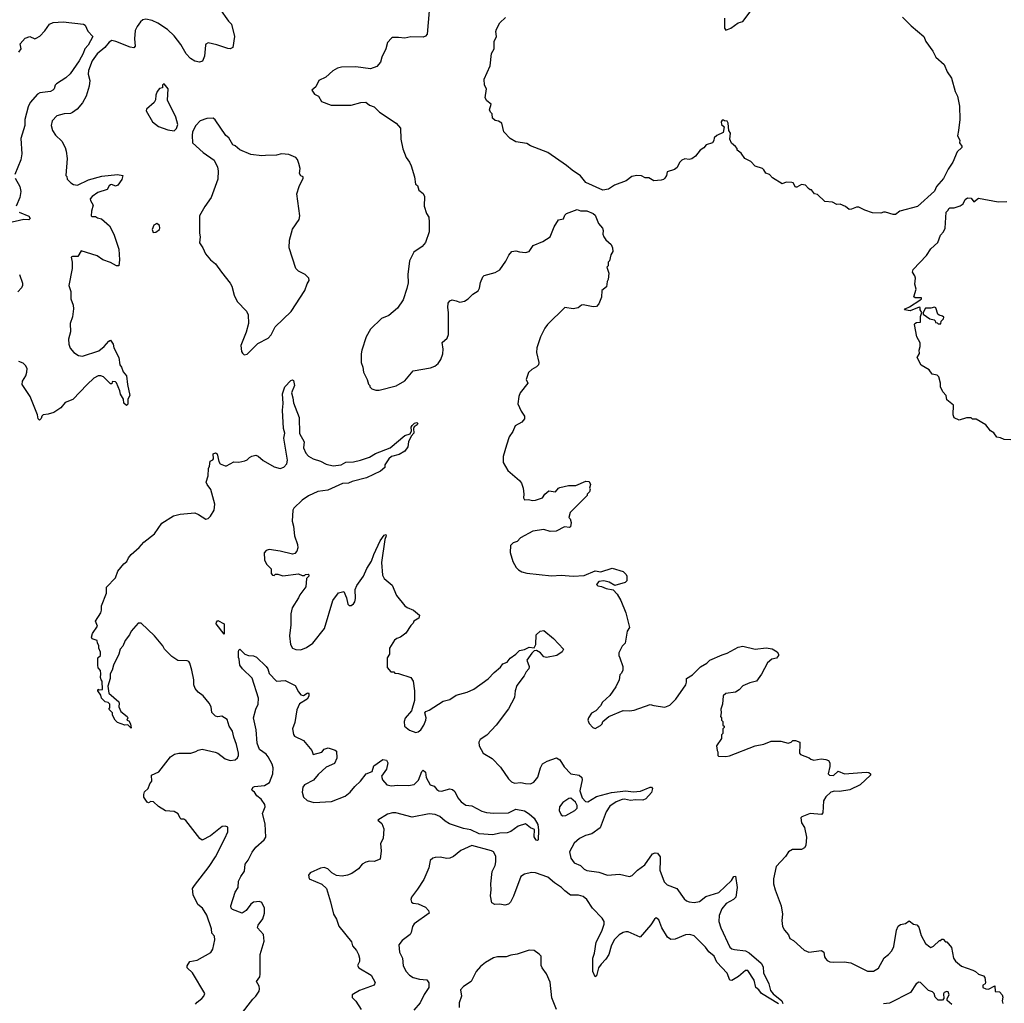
# Model space of a CAD drawing. Extents: x 2220520 to 2384350, y 721165 to 893491.
# Tile 267 of 315: x 2318411 to 2326475, y 828785 to 836842. Entities that reach past the tile are written whole.
import ezdxf

# ---------------------------------------------------------------- set-up
doc = ezdxf.new("R2010")
doc.units = 0

msp = doc.modelspace()

# ---------------------------------------------------------------- linework, layer by layer
at = {"layer": '0CON20XD'}
for points in [[(2320047.5, 836935), (2320121.2, 836831.2), (2320146.7, 836805), (2320170, 836705), (2320157.5, 836615), (2320135.9, 836604.1), (2320115, 836605.8), (2320025, 836637.5), (2319955, 836652.5), (2319936.7, 836643.3), (2319933.3, 836635), (2319926, 836545), (2319908.3, 836501.7), (2319885, 836493.3), (2319845, 836503.8), (2319810, 836525), (2319775, 836563.8), (2319730, 836640), (2319675, 836710), (2319622.9, 836762.9), (2319543.8, 836815), (2319495, 836835.6), (2319445, 836846.7), (2319418.7, 836841.3), (2319400, 836825), (2319372.6, 836787.4), (2319356.9, 836753.1), (2319351.4, 836685), (2319356, 836625), (2319347, 836613), (2319315, 836617.1), (2319199.2, 836665), (2319165, 836672.7), (2319145, 836659.4), (2319108, 836615), (2319045, 836564), (2319005.5, 836505), (2318975.4, 836425), (2318971.2, 836395), (2318986.7, 836345), (2318980.9, 836299.1), (2318955.6, 836215), (2318925, 836161.2), (2318881.7, 836108.3), (2318845, 836082.5), (2318826.1, 836073.9), (2318775, 836071.2), (2318716.1, 836053.9), (2318677.5, 836015), (2318670, 835975), (2318678.8, 835935), (2318705, 835896.7), (2318757.3, 835847.3), (2318783.8, 835795), (2318791.2, 835765), (2318801.2, 835705), (2318790, 835565), (2318797, 835557), (2318800, 835535), (2318830, 835505), (2318853, 835493), (2318885, 835487.5), (2318975, 835530), (2319085, 835560.8), (2319213.3, 835573.3), (2319257, 835567), (2319247, 835533), (2319215, 835487.5), (2319195, 835480), (2319165, 835492.5), (2319155, 835490), (2319145, 835482.5), (2319128.8, 835451.2), (2319052.1, 835427.9), (2319004.8, 835395.2), (2318988.9, 835375), (2318990.1, 835360.1), (2319013, 835323), (2318998.7, 835275), (2318996.8, 835236.8), (2319005, 835231.1), (2319030.9, 835230.9), (2319048.1, 835218.1), (2319080.9, 835210.9), (2319147.1, 835155), (2319182.1, 835085), (2319222.3, 834962.3), (2319228.5, 834875), (2319223.6, 834826.4), (2319205, 834826.2), (2319155, 834854.2), (2319091.2, 834875), (2319045, 834907.1), (2318915, 834950), (2318887, 834903), (2318845, 834902.5), (2318833, 834897), (2318841.2, 834855), (2318840.8, 834805), (2318814.2, 834665), (2318830, 834615), (2318828.8, 834555), (2318850, 834505), (2318852, 834475), (2318842.7, 834407.3), (2318824.2, 834355), (2318826.2, 834285), (2318810, 834225), (2318814.3, 834185), (2318825, 834151.2), (2318855, 834117.5), (2318892.8, 834092.8), (2318925, 834085.7), (2319060.6, 834129.4), (2319104.2, 834165.8), (2319140.5, 834209.5), (2319155, 834217.5), (2319176.2, 834185), (2319183.3, 834155), (2319223.3, 834075), (2319231.2, 834015), (2319246.2, 833995), (2319259.3, 833959.3), (2319286.2, 833925), (2319293.9, 833853.9), (2319313.8, 833765), (2319297.5, 833735), (2319297, 833693), (2319285, 833682.5), (2319265, 833702.5), (2319261.2, 833735), (2319237.5, 833775), (2319232.3, 833802.3), (2319205, 833866.7), (2319195, 833876), (2319175, 833880), (2319167.5, 833875), (2319165, 833860), (2319155, 833860), (2319097.5, 833917.5), (2319075, 833926.2), (2319054.2, 833925.8), (2319018.8, 833905), (2318962.5, 833855), (2318847.4, 833732.6), (2318782.7, 833707.3), (2318746.8, 833663.2), (2318690, 833625), (2318645, 833610), (2318603.9, 833606.1), (2318592.5, 833595), (2318587.5, 833575), (2318573.3, 833563.3), (2318563.6, 833573.6), (2318556.7, 833605), (2318497.5, 833755), (2318432.5, 833855), (2318435, 833882.5), (2318462, 833925), (2318470, 833955), (2318471.2, 833985), (2318458.8, 834008.8), (2318438.8, 834028.8), (2318405, 834043.8)], [(2321764.1, 836915.9), (2321748.8, 836725), (2321735, 836706.7), (2321715, 836700), (2321615, 836703.3), (2321565, 836690), (2321515, 836697.5), (2321465, 836697.5), (2321455, 836692.5), (2321424.1, 836655.9), (2321410, 836605), (2321376.2, 836535), (2321365.7, 836494.3), (2321335, 836458.8), (2321285, 836438.8), (2321165, 836457.1), (2321047.3, 836452.7), (2321014.5, 836445.5), (2320975.7, 836424.3), (2320918.3, 836371.7), (2320860, 836345), (2320836.2, 836293.8), (2320803.6, 836266.4), (2320825, 836232.5), (2320857.5, 836215), (2320882.7, 836172.7), (2320962.3, 836142.3), (2321125, 836143.3), (2321205, 836163.3), (2321247, 836167), (2321275, 836142.5), (2321315, 836127.5), (2321357.5, 836085), (2321493.8, 835995), (2321530, 835955), (2321534, 835865), (2321548.8, 835785), (2321576, 835715), (2321604, 835675), (2321616.2, 835645), (2321646.1, 835556.1), (2321652.5, 835495), (2321670, 835485), (2321680, 835445), (2321715, 835420), (2321727.5, 835395), (2321723.8, 835315), (2321744, 835255), (2321760.8, 835225), (2321766, 835185), (2321763.8, 835105), (2321733.6, 835016.4), (2321707.5, 834985), (2321640.5, 834939.5), (2321603.6, 834866.4), (2321588.8, 834755), (2321593, 834687), (2321580.7, 834640.7), (2321551.7, 834548.3), (2321505, 834480), (2321435, 834420), (2321374.2, 834395.8), (2321285, 834307.5), (2321250, 834245), (2321213.3, 834135), (2321206.7, 834105), (2321207.5, 834035), (2321222.5, 833995), (2321227.5, 833955), (2321257.5, 833895), (2321268.3, 833858.3), (2321280, 833845), (2321280, 833835), (2321295, 833820), (2321328.3, 833808.3), (2321355, 833807.5), (2321495.9, 833844.1), (2321566.2, 833885), (2321633.5, 833966.5), (2321775, 833990.8), (2321810, 834005), (2321838.8, 834025), (2321861.2, 834058.8), (2321877.5, 834105), (2321880.8, 834145), (2321870.8, 834199.2), (2321913.3, 834235), (2321923.8, 834265), (2321923.3, 834445), (2321916.7, 834485), (2321920.7, 834519.3), (2321935, 834540), (2321953, 834547), (2321985, 834540), (2322015, 834527.5), (2322055, 834536.7), (2322083.9, 834556.1), (2322122.5, 834595), (2322165, 834622.5), (2322176.4, 834643.6), (2322185, 834690), (2322203.3, 834735), (2322215, 834746.2), (2322305, 834771.2), (2322345, 834793.8), (2322393.8, 834865), (2322416.7, 834915), (2322442.5, 834945), (2322475, 834950), (2322505, 834940), (2322555, 834936.7), (2322585, 834943.3), (2322616.4, 834993.6), (2322695, 835026.2), (2322755.9, 835064.1), (2322790, 835145), (2322825, 835202.5), (2322865, 835210), (2322875, 835240), (2322890, 835255), (2322977, 835287), (2323005, 835277.5), (2323057.3, 835277.3), (2323107.5, 835255), (2323125, 835240), (2323152.2, 835172.2), (2323183.3, 835135), (2323188.8, 835115), (2323186.2, 835085), (2323194.1, 835064.1), (2323210.5, 835040.5), (2323255, 835000), (2323267.5, 834975), (2323270, 834945), (2323253, 834917), (2323241.7, 834868.3), (2323230, 834855), (2323230, 834825), (2323220, 834815), (2323236.7, 834765), (2323230, 834715), (2323221.7, 834698.3)], [(2325642.4, 836862.4), (2325711.3, 836791.3), (2325816.7, 836705), (2325833, 836663), (2325891.2, 836585), (2325913.8, 836535), (2325984.1, 836474.1), (2326008.8, 836415), (2326043.9, 836363.9), (2326074.2, 836255), (2326091.4, 836215), (2326109.2, 836135), (2326110, 836025), (2326100.8, 835935), (2326092.3, 835892.3), (2326110, 835855), (2326107.5, 835835), (2326127, 835807), (2326127.5, 835795), (2326089.3, 835760.7), (2326054.2, 835675.8), (2326015, 835617.5), (2325977.5, 835542.5), (2325918.8, 835475), (2325905, 835437.5), (2325765, 835313.3), (2325620, 835275), (2325583, 835247), (2325565, 835246.7), (2325503.6, 835266.4), (2325485, 835266.7), (2325463, 835257), (2325395, 835261.2), (2325332.3, 835282.3), (2325285, 835306.7), (2325265, 835306.7), (2325225, 835290), (2325205, 835288.8), (2325175, 835313.3), (2325131.7, 835331.7), (2325105, 835327.5), (2325067, 835347), (2325005, 835352.5), (2324945, 835410), (2324920, 835415), (2324895, 835450), (2324885, 835450), (2324870.7, 835460.7), (2324848.3, 835488.3), (2324815, 835493.3), (2324775, 835470), (2324765, 835470), (2324747.5, 835505), (2324735, 835510), (2324689.3, 835510.7), (2324655, 835497.5), (2324577.7, 835547.7), (2324553.6, 835573.6), (2324522.5, 835585), (2324505, 835612.5), (2324493.9, 835623.9), (2324435, 835643.8), (2324400.3, 835680.3), (2324351.2, 835705), (2324319.5, 835749.5), (2324287.5, 835775), (2324286.2, 835786.2), (2324273, 835803), (2324240.7, 835830.7), (2324226.7, 835865), (2324233, 835913), (2324220, 835935), (2324212.5, 835995), (2324205, 836010), (2324183, 836013), (2324175, 836020), (2324165, 836020), (2324157.5, 836005), (2324160, 835985), (2324180, 835965), (2324171.7, 835918.3), (2324120, 835895), (2324100, 835875), (2324097, 835853), (2324086.4, 835833.6), (2324033.8, 835816.2), (2324015, 835792.5), (2323985, 835772.5), (2323947.5, 835725), (2323915, 835703.3), (2323895, 835697.5), (2323858.3, 835701.7), (2323835, 835692.5), (2323816.4, 835673.6), (2323797, 835633), (2323775, 835616.7), (2323715, 835596.7), (2323708.8, 835565), (2323695.8, 835544.2), (2323685, 835533.3), (2323665, 835526.7), (2323603.6, 835523.6), (2323565, 835547.5), (2323535, 835547.5), (2323505, 835563.3), (2323467, 835567), (2323425, 835558.8), (2323378.3, 835521.7), (2323282.9, 835487.1), (2323235, 835453.8), (2323187, 835447), (2323049.3, 835509.3), (2323005, 835563.3), (2322935, 835608.8), (2322888.6, 835648.6), (2322737.5, 835755), (2322595, 835810), (2322565, 835828.8), (2322475, 835842), (2322428.3, 835868.3), (2322376.7, 835925), (2322360, 835995), (2322331.7, 836011.7), (2322305, 836017.5), (2322282.5, 836035), (2322281.7, 836071.7), (2322267.5, 836085), (2322260, 836105), (2322271.7, 836151.7), (2322237, 836177), (2322223.6, 836203.6), (2322233.3, 836275), (2322216.7, 836305), (2322216.2, 836355), (2322264.3, 836465.7), (2322274.3, 836565), (2322297.5, 836605), (2322296.2, 836665), (2322316, 836705), (2322311.2, 836745), (2322316.2, 836765), (2322345, 836816.7), (2322390.8, 836859.2)], [(2324182.5, 836855), (2324183.9, 836773.9), (2324195, 836757.5), (2324235, 836774), (2324295, 836816.7), (2324335, 836826.7), (2324394.5, 836905.5)], [(2318405, 836577.5), (2318423.3, 836605), (2318416.2, 836645), (2318455, 836692.5), (2318493.9, 836706.1), (2318535, 836686.7), (2318545, 836690), (2318575, 836708.8), (2318618.3, 836751.7), (2318654.3, 836805), (2318685, 836819.6), (2318766, 836826), (2318935, 836805.4), (2318946.4, 836796.4), (2318969.7, 836749.7), (2319010, 836705), (2318972.8, 836635), (2318943.7, 836605), (2318931.6, 836565), (2318899.5, 836505), (2318825, 836399.4), (2318788, 836365), (2318711.7, 836318.3), (2318701.2, 836305), (2318693.8, 836275), (2318683.8, 836265), (2318662.5, 836255), (2318575.5, 836244.5), (2318557.2, 836232.8), (2318497.1, 836165), (2318481.8, 836128.2), (2318454.6, 836025.4), (2318452.9, 835975), (2318421.3, 835868.7), (2318428, 835745), (2318420.5, 835695), (2318370.4, 835575)], [(2319675, 835932.5), (2319695, 835950), (2319707.5, 835985), (2319690, 836045), (2319623, 836183), (2319627, 836277), (2319595, 836316.7), (2319580, 836305), (2319580, 836285), (2319555, 836280), (2319536.2, 836255), (2319526, 836225), (2319522.5, 836185), (2319512, 836165), (2319450.3, 836109.7), (2319446, 836095), (2319500, 836005), (2319547.7, 835967.7), (2319625, 835939.2), (2319675, 835932.5)], [(2320248.3, 834098.3), (2320275, 834102.5), (2320360.7, 834189.3), (2320447, 834233), (2320469.7, 834260.3), (2320502.7, 834327.3), (2320635, 834452.5), (2320746.7, 834625), (2320765, 834680), (2320782.5, 834705), (2320780, 834725), (2320750, 834755), (2320695, 834782.5), (2320672.5, 834805), (2320617.5, 834975), (2320622.3, 835037.7), (2320644.2, 835125.8), (2320698.8, 835205), (2320706.2, 835235), (2320681.2, 835415), (2320698.8, 835475), (2320733.3, 835545), (2320732.5, 835555), (2320713.6, 835563.6), (2320703.8, 835583.8), (2320707, 835623), (2320697.5, 835665), (2320686.1, 835696.1), (2320673, 835713), (2320615, 835737.5), (2320555, 835742.5), (2320515, 835733.3), (2320425, 835730), (2320395, 835726.7), (2320305, 835737.5), (2320215, 835777.5), (2320175, 835810), (2320156.4, 835816.4), (2320123.6, 835873.6), (2320100, 835895), (2320013, 836023), (2319997, 836037), (2319945, 836032.5), (2319890, 836015), (2319852.5, 835975), (2319827.5, 835925), (2319822.5, 835895), (2319827.5, 835835), (2319912.5, 835755), (2320005, 835692.5), (2320030, 835635), (2320036.2, 835605), (2320033.3, 835535), (2319980, 835385), (2319926.4, 835313.6), (2319883, 835237), (2319883.3, 835095), (2319888.8, 835065), (2319883.8, 835015), (2319910, 834975), (2319932, 834925), (2319975, 834876.2), (2320015, 834843.3), (2320063.2, 834773.2), (2320136.2, 834685), (2320149.7, 834659.7), (2320168, 834585), (2320193.3, 834535), (2320267.5, 834455), (2320282.5, 834425), (2320286.4, 834353.6), (2320267, 834283), (2320223.3, 834175), (2320227.5, 834125), (2320235, 834110), (2320248.3, 834098.3)], [(2318375.4, 835545), (2318411.5, 835475), (2318421.5, 835435), (2318413.6, 835385), (2318382.2, 835315)], [(2326529.3, 833400.7), (2326473.6, 833403.6), (2326445, 833417.5), (2326415, 833422.5), (2326389.3, 833459.3), (2326362.5, 833475), (2326325, 833522.5), (2326245, 833570), (2326215, 833570), (2326205, 833580), (2326165, 833580), (2326105, 833563.3), (2326065, 833582.5), (2326057.5, 833605), (2326060, 833685), (2326005, 833730), (2326000, 833765), (2325972.5, 833795), (2325952.5, 833835), (2325952.5, 833865), (2325938.3, 833918.3), (2325925, 833930), (2325885, 833940), (2325860, 833975), (2325795, 834013.3), (2325762.5, 834075), (2325781.7, 834108.3), (2325777.5, 834135), (2325787.5, 834165), (2325787.5, 834195), (2325760, 834245), (2325741.2, 834345), (2325743.3, 834355), (2325755, 834362.5), (2325790, 834365), (2325788.3, 834411.7), (2325800, 834445), (2325787.5, 834465), (2325787.5, 834485), (2325777.1, 834487.1), (2325705, 834457.3), (2325656.7, 834465), (2325663.8, 834475), (2325698.7, 834491.3), (2325783.3, 834545), (2325796, 834555), (2325797.5, 834565), (2325745, 834563.3), (2325733.3, 834573.3), (2325753.3, 834635), (2325743.9, 834676.1), (2325748.8, 834725), (2325743.3, 834745), (2325724.2, 834774.2), (2325728.8, 834795), (2325837.9, 834912.1), (2325875, 834966.2), (2325932.1, 835017.9), (2325951.7, 835078.3), (2325976.2, 835105), (2325991.2, 835135), (2326000, 835265), (2326017, 835283), (2326020, 835295), (2326028.3, 835301.7), (2326065, 835302.5), (2326115, 835317.5), (2326137.5, 835335), (2326155, 835370), (2326175, 835382.5), (2326205, 835380), (2326225, 835350), (2326265, 835380), (2326425, 835351.2), (2326495, 835352)], [(2318407.5, 835265), (2318485, 835231.9), (2318495.6, 835215), (2318485, 835201.9), (2318445, 835204.5), (2318315, 835177.1)], [(2319505, 835100), (2319525, 835102.5), (2319555.7, 835124.3), (2319560, 835135), (2319557, 835157), (2319535, 835172.9), (2319509.7, 835160.3), (2319497.5, 835125), (2319505, 835100)], [(2318410.9, 834755), (2318434.4, 834685), (2318434.4, 834665), (2318425.3, 834644.7), (2318395, 834614)], [(2323221.7, 834698.3), (2323217.5, 834655), (2323180, 834625), (2323175, 834570), (2323153.3, 834515), (2323135.8, 834494.2), (2323108.6, 834491.4), (2323025, 834507.1), (2323013.3, 834505), (2322985, 834483.3), (2322945, 834474), (2322875, 834486.2), (2322734, 834345), (2322713.4, 834316.6), (2322675.7, 834245), (2322645.7, 834155), (2322644.2, 834115), (2322662, 834035), (2322660, 834015), (2322645, 833998.8), (2322605, 833978), (2322577.9, 833952.1), (2322558, 833895), (2322573.3, 833865), (2322510, 833785), (2322498.9, 833755), (2322491.4, 833695), (2322517.5, 833635), (2322546.7, 833595), (2322546.4, 833573.6), (2322522.5, 833545), (2322470, 833515), (2322451.2, 833468.8), (2322420, 833425), (2322397.5, 833357.5), (2322370, 833265), (2322371.2, 833215), (2322408.8, 833148.8), (2322505, 833067.1), (2322522.2, 833045), (2322535.6, 833005), (2322541.2, 832955), (2322537.5, 832925), (2322545, 832910), (2322575, 832913.3), (2322615, 832904), (2322635, 832906.2), (2322693, 832927), (2322712.5, 832955), (2322745, 832982.5), (2322800, 832975), (2322823.8, 833005), (2322835, 833010), (2322905, 833026.2), (2322965, 833027.5), (2323047, 833063), (2323075, 833060), (2323087.5, 833035), (2323077.5, 833005), (2323082.5, 832995), (2323077.5, 832975), (2323060, 832955), (2323060, 832945), (2322920, 832805), (2322910, 832765), (2322920, 832755), (2322927.5, 832725), (2322923, 832687), (2322915, 832682.5), (2322873, 832687), (2322805, 832652.5), (2322755, 832650), (2322705, 832666.7), (2322615, 832653.3), (2322511.7, 832598.3), (2322485, 832567.5), (2322453, 832557), (2322430, 832535), (2322427, 832477), (2322450, 832405), (2322476.2, 832355), (2322496.7, 832335), (2322525, 832320), (2322565, 832310), (2322766.4, 832286.4), (2322845, 832291.2), (2322945, 832283.3), (2323035, 832290.8), (2323125, 832328), (2323170.7, 832319.3), (2323265, 832350), (2323355, 832322.5), (2323378.3, 832298.3), (2323383.6, 832283.6), (2323382.5, 832245), (2323368.8, 832231.2), (2323285, 832207.5), (2323240, 832235), (2323195, 832246.2), (2323155, 832240), (2323136.7, 832215), (2323145, 832203.8), (2323175, 832200), (2323215, 832182), (2323272.5, 832172.5), (2323305, 832136.7), (2323334.5, 832084.5), (2323374.4, 831985), (2323406.2, 831863.8), (2323387.5, 831832.5), (2323370, 831735), (2323345, 831710), (2323317.5, 831655), (2323317.5, 831635), (2323326.7, 831615), (2323350, 831545), (2323350, 831515), (2323340.7, 831489.3), (2323327.5, 831475), (2323320, 831435), (2323293.6, 831376.4), (2323243.8, 831306.2), (2323185, 831253.3), (2323167.3, 831222.7), (2323129.3, 831180.7), (2323095, 831162.5), (2323070, 831125), (2323063.8, 831105), (2323075, 831076.7), (2323105, 831043.3), (2323125, 831037.5), (2323169.3, 831060.7), (2323182.5, 831075), (2323187.5, 831095), (2323236.4, 831133.6), (2323355, 831183.3), (2323405, 831180), (2323445, 831186.2), (2323575, 831233.8), (2323603.9, 831223.9), (2323695, 831212.5), (2323735, 831227.5), (2323784.1, 831275.9), (2323866, 831395), (2323873.8, 831415), (2323871.2, 831445), (2323921.2, 831475), (2323987.3, 831542.7), (2324038.2, 831571.8), (2324064.2, 831595.8), (2324165, 831640), (2324205, 831654.3), (2324295, 831702.9), (2324335, 831710.6), (2324435, 831687.1), (2324525, 831698), (2324575, 831688.8), (2324613.9, 831663.9), (2324626.7, 831645), (2324626.7, 831635), (2324608.3, 831611.7), (2324572.5, 831605), (2324536.7, 831575), (2324488.1, 831481.9), (2324445, 831423.8), (2324390.7, 831409.3), (2324334.4, 831385.6), (2324305, 831353.8), (2324275, 831334), (2324195, 831323.3), (2324173.3, 831305), (2324167.5, 831235), (2324152.5, 831195), (2324157.5, 831165), (2324150, 831135), (2324160, 831125), (2324160, 831105), (2324170, 831095), (2324170, 831065), (2324180, 831055), (2324180, 831045), (2324170, 831035), (2324170, 830995), (2324160, 830985), (2324160, 830955), (2324117.5, 830895), (2324122.5, 830855), (2324130, 830845), (2324130, 830815), (2324135, 830810), (2324195, 830807.5), (2324225, 830813.3), (2324435, 830893.8), (2324505, 830907.5), (2324565, 830933.3), (2324645, 830932.5), (2324705, 830917.5), (2324730, 830925), (2324743, 830937), (2324765, 830937.5), (2324800, 830925), (2324800, 830905), (2324797.5, 830835), (2324805, 830822.5), (2324877, 830797), (2324890, 830785), (2324915, 830776.7), (2324975, 830787.1), (2325015, 830783.5), (2325035.3, 830775.3), (2325045.4, 830755), (2325047.5, 830725), (2325032.5, 830665), (2325044.4, 830654.4), (2325077.6, 830652.4), (2325115, 830686.2), (2325165.7, 830664.3), (2325345, 830680), (2325366.7, 830675), (2325378.8, 830665), (2325378.8, 830655), (2325295.4, 830574.6), (2325210, 830535), (2325125, 830520.8), (2325085, 830523.8), (2325054.2, 830515.8), (2325015, 830476.7), (2324994, 830445), (2324988, 830345), (2324977.1, 830332.9), (2324885, 830340.8), (2324817, 830313), (2324810, 830305), (2324813.3, 830265), (2324838.8, 830225), (2324854.4, 830145), (2324850.9, 830079.1), (2324840, 830060), (2324815, 830046), (2324740, 830045), (2324707.5, 830025), (2324683.3, 829986.7), (2324606.7, 829905), (2324583.9, 829806.1), (2324586.4, 829763.6), (2324597.5, 829715), (2324647.1, 829585), (2324658.6, 829515), (2324652, 829465), (2324658.8, 829415), (2324675, 829383.3), (2324708.8, 829345), (2324717.5, 829315), (2324748.8, 829298.8), (2324835, 829220), (2324875, 829203.8), (2324979.3, 829219.3), (2324996.7, 829205), (2325003.8, 829165), (2325011.7, 829151.7), (2325025, 829136.7), (2325046.1, 829126.1), (2325075, 829122), (2325165, 829126), (2325218.3, 829118.3), (2325355, 829048.8), (2325405, 829050), (2325445.9, 829074.1), (2325491.7, 829158.3), (2325527.5, 829185), (2325553.6, 829216.4), (2325569.3, 829250.7), (2325592.5, 829385), (2325605, 829417.5), (2325625, 829430), (2325665, 829440), (2325695, 829460), (2325733, 829433), (2325758.3, 829428.3), (2325775, 829410), (2325795, 829340), (2325828.8, 829275), (2325865, 829246.7), (2325875, 829242.5), (2325895, 829252.5), (2325945, 829300), (2325955, 829300), (2325965, 829310), (2325975, 829310), (2325995, 829290), (2326005, 829290), (2326041.7, 829241.7), (2326060, 829155), (2326075, 829130), (2326125, 829090), (2326217, 829057), (2326240, 829045), (2326263, 829023), (2326305, 829010), (2326317, 828997), (2326322.5, 828955), (2326320, 828945), (2326300, 828935), (2326300, 828915), (2326325, 828903.3), (2326345, 828902.5), (2326398.3, 828928.3), (2326401.7, 828881.7), (2326435, 828880), (2326457.5, 828855), (2326462.5, 828835), (2326456.7, 828805), (2326464.2, 828784.2)], [(2325955, 834350), (2325958.3, 834371.7), (2325978.3, 834391.7), (2325980, 834405), (2325970, 834415), (2325941.2, 834421.2), (2325930, 834430), (2325915, 834482.5), (2325905, 834487.5), (2325875, 834479.2), (2325831.2, 834478.8), (2325810, 834445), (2325811.7, 834431.7), (2325865, 834392.5), (2325900, 834385), (2325910, 834375), (2325911.7, 834361.7), (2325925, 834360), (2325935, 834350), (2325955, 834350)], [(2319851.7, 828778.3), (2319863.8, 828795), (2319903.8, 828825), (2319920, 828845), (2319926.7, 828865), (2319826.2, 829035), (2319784, 829075), (2319783.6, 829093.6), (2319805, 829128.8), (2319865, 829138.8), (2319977.7, 829202.3), (2319992.3, 829227.7), (2320010, 829305), (2320007.5, 829335), (2319985, 829360), (2319983.3, 829395), (2319945, 829508), (2319908.8, 829565), (2319869.2, 829595), (2319832.2, 829675), (2319827.6, 829725), (2319841.7, 829751.7), (2319962.2, 829905), (2320015.5, 829985), (2320092.5, 830135), (2320115, 830190), (2320117, 830227), (2320096.4, 830236.4), (2320070, 830235), (2319975, 830158), (2319905, 830122.5), (2319885.5, 830135.5), (2319771.7, 830281.7), (2319755, 830292.5), (2319735, 830293.3), (2319725, 830302.5), (2319708.3, 830338.3), (2319676.4, 830356.4), (2319605, 830362.5), (2319547, 830397), (2319507, 830437), (2319485, 830437.5), (2319465, 830427.5), (2319455, 830432.5), (2319427.5, 830475), (2319427.5, 830495), (2319433, 830517), (2319462.5, 830545), (2319475.8, 830584.2), (2319492.5, 830605), (2319490, 830655), (2319549.5, 830680.5), (2319647.5, 830805), (2319680, 830825), (2319715, 830833.3), (2319813.6, 830833.6), (2319855, 830846.7), (2319872.3, 830857.7), (2319905, 830866.2), (2320012.7, 830842.7), (2320035, 830833.8), (2320095, 830788.8), (2320135, 830773.3), (2320175, 830780), (2320195, 830797.5), (2320203.3, 830815), (2320203.8, 830835), (2320185.7, 830905.7), (2320164.2, 830965), (2320154.2, 831015), (2320126, 831056), (2320110.7, 831110.7), (2320067, 831137), (2320035, 831131.2), (2320015, 831136.7), (2319985, 831167.5), (2319978.8, 831215), (2319964.3, 831244.3), (2319913.3, 831303.3), (2319872, 831335), (2319847.5, 831365), (2319836.7, 831395), (2319838.2, 831435), (2319821.1, 831515), (2319805, 831572.5), (2319795.7, 831585.7), (2319781.7, 831591.7), (2319705, 831594), (2319656.7, 831625), (2319596.2, 831685), (2319583.6, 831713.6), (2319515.9, 831795.9), (2319405, 831900), (2319380.7, 831899.3), (2319323.3, 831835), (2319311.2, 831805), (2319275, 831756.7), (2319255, 831710), (2319234, 831685), (2319224.2, 831645.8), (2319178.8, 831555), (2319168.8, 831515), (2319153.3, 831485), (2319153, 831447), (2319133, 831383), (2319142.5, 831325), (2319222.5, 831255), (2319226.7, 831245), (2319222.5, 831215), (2319240, 831175), (2319292.5, 831135), (2319297.5, 831122.5), (2319290, 831105), (2319305, 831100), (2319320, 831075), (2319325, 831040), (2319297.5, 831067.5), (2319273.6, 831063.6), (2319212.5, 831085), (2319192.5, 831105), (2319172.5, 831145), (2319170, 831165), (2319140, 831195), (2319150, 831205), (2319150, 831235), (2319135, 831250), (2319110, 831255), (2319080, 831285), (2319075, 831310), (2319050, 831345), (2319055, 831360), (2319062.5, 831352.5), (2319090, 831355), (2319086.7, 831425), (2319077.5, 831435), (2319072.5, 831455), (2319076.7, 831485), (2319071.7, 831511.7), (2319053.8, 831533.8), (2319050, 831555), (2319052.5, 831615), (2319072.5, 831635), (2319073, 831663), (2319060, 831695), (2319060, 831715), (2319047.5, 831735), (2319047, 831757), (2319005, 831770), (2319000, 831785), (2319006.4, 831813.6), (2319047.5, 831875), (2319033.3, 831915), (2319076.7, 831985), (2319082.5, 832005), (2319080.7, 832040.7), (2319122.5, 832145), (2319123.3, 832195), (2319195, 832270), (2319216, 832325), (2319263.1, 832385), (2319289.2, 832405), (2319302.9, 832435), (2319325, 832462), (2319389.8, 832520.2), (2319426.8, 832563.2), (2319515, 832632), (2319575, 832718.6), (2319671.8, 832778.2), (2319725, 832793.3), (2319845, 832803.3), (2319875, 832790.6), (2319935, 832750), (2319955, 832756), (2319973.7, 832776.3), (2320004.4, 832825), (2320010, 832875), (2319977.5, 832995), (2319947.1, 833035), (2319939.2, 833055), (2319954.2, 833105.8), (2319958.1, 833165), (2319965.5, 833184.5), (2319972.5, 833227.5), (2319993.6, 833236.4), (2319998.8, 833245), (2319996.7, 833285), (2320015, 833293.8), (2320028, 833285), (2320042.7, 833222.7), (2320053.8, 833205), (2320095, 833188.8), (2320105, 833188.8), (2320165, 833220), (2320205, 833216.7), (2320255, 833228), (2320275, 833236.2), (2320293.2, 833256.8), (2320312.5, 833267.5), (2320344.2, 833275.8), (2320365, 833267.5), (2320405, 833231.4), (2320495, 833180), (2320545, 833167.1), (2320575, 833175.8), (2320598.9, 833205), (2320604.5, 833235), (2320575.7, 833415), (2320582.1, 833455), (2320573.1, 833495), (2320563.1, 833645), (2320569.6, 833699.6), (2320562.9, 833777.1), (2320581.4, 833835), (2320633.2, 833886.8), (2320645, 833891.2), (2320655, 833887.5), (2320661.5, 833845), (2320636, 833785), (2320648.9, 833745), (2320652.9, 833705), (2320667.5, 833667.5), (2320698.8, 833585), (2320704, 833454), (2320741.9, 833385), (2320735.6, 833335), (2320755, 833292), (2320776.6, 833266.6), (2320814.5, 833244.5), (2320875, 833225.7), (2320922.6, 833202.6), (2320978.9, 833188.9), (2321045, 833196.5), (2321081.5, 833218.5), (2321145, 833220.9), (2321203.8, 833235), (2321275, 833258.6), (2321325, 833290), (2321444.5, 833335.5), (2321565, 833436), (2321608.8, 833451.2), (2321620, 833475), (2321617.5, 833505), (2321625, 833517.5), (2321645, 833536.7), (2321665, 833542.5), (2321672.5, 833535), (2321667.5, 833525), (2321643.3, 833506.7), (2321637.5, 833495), (2321640, 833455), (2321618.8, 833431.2), (2321596.1, 833383.9), (2321590, 833345), (2321565, 833307.5), (2321519.5, 833280.5), (2321455, 833265.6), (2321434.4, 833245), (2321402.5, 833195), (2321402.5, 833175), (2321365.9, 833144.1), (2321250.5, 833089.5), (2321135, 833060.8), (2321105, 833046), (2321055, 833042.9), (2320935, 832990), (2320852.9, 832977.1), (2320777.2, 832942.8), (2320725, 832907.5), (2320657.7, 832842.3), (2320648.8, 832825), (2320643.3, 832735), (2320653.8, 832695), (2320662, 832615), (2320686.9, 832545), (2320688.6, 832515), (2320679.7, 832490.3), (2320665, 832471.2), (2320645, 832464.3), (2320545, 832490), (2320455, 832503.3), (2320430, 832495), (2320412.5, 832475), (2320417, 832417), (2320431.7, 832381.7), (2320470, 832345), (2320470, 832305), (2320483, 832293), (2320495, 832290), (2320505, 832300), (2320525, 832300), (2320565, 832287.5), (2320695, 832302.5), (2320725, 832290), (2320745, 832290), (2320753, 832297), (2320775, 832300), (2320780, 832295), (2320780, 832285), (2320760, 832265), (2320753.9, 832196.1), (2320705, 832132.5), (2320694.2, 832105.8), (2320642.5, 832025), (2320632, 831975), (2320632.5, 831885), (2320620, 831795), (2320628, 831725), (2320644.2, 831694.2), (2320672.3, 831682.3), (2320715, 831680.8), (2320761.3, 831698.7), (2320812.5, 831735), (2320908.8, 831855), (2320976.1, 832083.9), (2321023.6, 832146.4), (2321065, 832160), (2321087, 832107), (2321097.5, 832055), (2321110, 832045), (2321125, 832043.3), (2321145, 832057.5), (2321156.2, 832075), (2321162.5, 832102.5), (2321157.5, 832175), (2321171.7, 832208.3), (2321226.1, 832283.9), (2321253.9, 832346.1), (2321293.6, 832406.4), (2321313, 832463), (2321364, 832575), (2321395, 832620), (2321410, 832625), (2321412.5, 832615), (2321401.2, 832585), (2321374, 832395), (2321382.7, 832292.7), (2321396.7, 832265), (2321460.7, 832210.7), (2321497.5, 832125), (2321565, 832042.5), (2321585, 832027.5), (2321636.1, 832006.1), (2321686.7, 831965), (2321679.3, 831940.7), (2321640, 831915), (2321635, 831900), (2321615, 831880), (2321575, 831817.5), (2321530, 831785), (2321500, 831775), (2321480.7, 831759.3), (2321440, 831695), (2321440, 831645), (2321420, 831615), (2321420, 831535), (2321451.7, 831501.7), (2321475, 831500), (2321485, 831490), (2321515, 831487.5), (2321615, 831453.8), (2321634.2, 831425), (2321645.7, 831345), (2321644.2, 831265), (2321619.5, 831180.5), (2321569.3, 831120.7), (2321560, 831095), (2321563.3, 831055), (2321602.5, 831022.5), (2321655, 831004), (2321675, 831008.8), (2321695.5, 831024.5), (2321722, 831065), (2321738, 831105), (2321740, 831125), (2321730, 831165), (2321737.5, 831175), (2321765, 831186.2), (2321878.3, 831261.7), (2321935, 831274.5), (2321985, 831310), (2322075, 831333.9), (2322130.5, 831359.5), (2322247.7, 831442.3), (2322296.9, 831495), (2322350.4, 831539.6), (2322368, 831565), (2322405, 831580), (2322427, 831613), (2322475, 831644.4), (2322505, 831674.4), (2322545, 831683.3), (2322585, 831702.4), (2322625, 831698.5), (2322638.1, 831725), (2322642.3, 831805), (2322675, 831834.7), (2322705, 831840), (2322783.3, 831775), (2322865.7, 831685.7), (2322855.5, 831665)], [(2320085, 831810), (2320021.2, 831895), (2320023, 831907), (2320035, 831920), (2320086.7, 831895), (2320085, 831810)], [(2320216.7, 828685), (2320319.5, 828820.5), (2320346.2, 828845), (2320371.2, 828885), (2320376, 828905), (2320371.2, 828925), (2320350, 828965), (2320377, 829003), (2320382, 829025), (2320380.6, 829185), (2320414.5, 829294.5), (2320408.3, 829348.3), (2320358.8, 829405), (2320363.8, 829425), (2320402.7, 829477.3), (2320417, 829523), (2320416, 829565), (2320395, 829610), (2320375, 829620), (2320325, 829614.2), (2320303.5, 829596.5), (2320265, 829546.2), (2320233.6, 829523.6), (2320155, 829554), (2320144, 829565), (2320139.2, 829585), (2320176, 829695), (2320199.2, 829735), (2320204.1, 829785.9), (2320221.2, 829825), (2320252.3, 829867.7), (2320258, 829925), (2320282.8, 829957.2), (2320315, 830024), (2320344.4, 830065), (2320414.5, 830125.5), (2320426.4, 830145), (2320420.6, 830255), (2320400.6, 830340.6), (2320420.6, 830395), (2320419.4, 830415), (2320388.1, 830458.1), (2320352.5, 830485), (2320334, 830514), (2320315, 830527.5), (2320312.5, 830537.5), (2320323.8, 830555), (2320335, 830560), (2320415, 830569.5), (2320457.2, 830592.8), (2320483.2, 830665), (2320487.5, 830715), (2320479.5, 830745), (2320446.4, 830805), (2320430, 830825), (2320376.2, 830865), (2320355.2, 830915.2), (2320346.6, 831026.6), (2320325.6, 831125), (2320344.2, 831195), (2320364.2, 831235), (2320366.4, 831285), (2320315, 831448.6), (2320235, 831524), (2320214, 831555), (2320210, 831605), (2320203, 831617), (2320202.5, 831665), (2320205, 831677.5), (2320215, 831686), (2320255, 831644), (2320285, 831634), (2320325, 831631.9), (2320349.8, 831619.8), (2320428.9, 831545), (2320443.1, 831525), (2320455, 831486.7), (2320515, 831423.3), (2320585, 831430), (2320668.5, 831388.5), (2320695, 831337.5), (2320715, 831312.5), (2320735, 831307.5), (2320766.7, 831326.7), (2320775, 831327.5), (2320780, 831320), (2320778.8, 831301.2), (2320765, 831276.7), (2320701.7, 831238.3), (2320679.7, 831190.3), (2320665.7, 831085), (2320646.2, 831035), (2320653.3, 830986.7), (2320661.2, 830975), (2320735, 830938.8), (2320802.5, 830855), (2320815, 830823.3), (2320885, 830843.3), (2320903.9, 830866.1), (2320937, 830877), (2320995, 830860), (2321005, 830850), (2321007.7, 830792.3), (2320989.7, 830750.3), (2320921.2, 830718.8), (2320855, 830659.2), (2320816.5, 830613.5), (2320745, 830574), (2320729.2, 830555), (2320724.5, 830514.5), (2320735.8, 830475), (2320765, 830447.5), (2320820.6, 830430.6), (2320965, 830438), (2321077.6, 830482.4), (2321118.1, 830515), (2321155, 830560.8), (2321203.8, 830605), (2321248.8, 830665), (2321297.5, 830685), (2321310.5, 830729.5), (2321385, 830783.3), (2321415, 830777.5), (2321426.7, 830755), (2321415, 830702.5), (2321373.3, 830645), (2321384, 830615), (2321418.8, 830575), (2321455, 830565.5), (2321505, 830572.7), (2321595, 830570.5), (2321643.2, 830576.8), (2321677.9, 830612.1), (2321704.5, 830685), (2321715, 830694.2), (2321735, 830680), (2321740, 830635), (2321774.2, 830575), (2321805, 830564.4), (2321826.5, 830536.5), (2321845, 830525.4), (2321865, 830523.8), (2321935, 830542.7), (2321957.3, 830537.3), (2321975, 830521.4), (2321999.5, 830469.5), (2322025.9, 830435.9), (2322065, 830409.5), (2322115, 830402.1), (2322195, 830359.6), (2322235, 830349.3), (2322295, 830342), (2322413.6, 830346.4), (2322475, 830376), (2322545, 830362.5), (2322585, 830337.5), (2322625, 830302.5), (2322655, 830250), (2322660, 830205), (2322657.5, 830125), (2322651.7, 830118.3), (2322640.7, 830120.7), (2322625, 830150), (2322628.8, 830208.8), (2322595, 830222.5), (2322555, 830254.2), (2322495, 830237.5), (2322435, 830192.9), (2322405, 830182.3), (2322345, 830178.2), (2322285, 830164.2), (2322175, 830173.4), (2322105, 830207.5), (2322045, 830218.6), (2321931.4, 830255), (2321895, 830276.8), (2321852.1, 830315), (2321815, 830332), (2321765, 830337.4), (2321625, 830311.1), (2321492.5, 830345), (2321465, 830345.9), (2321424, 830335), (2321343.3, 830285), (2321377.3, 830257.3), (2321393.9, 830213.9), (2321388.8, 830135), (2321366.4, 830093.6), (2321371.2, 830035), (2321363.3, 829966.7), (2321315, 829946.2), (2321275, 829950), (2321245, 829942), (2321216.7, 829925), (2321185, 829886.7), (2321131.2, 829848.8), (2321095, 829834), (2321053.6, 829826.4), (2321005, 829831.2), (2320966.7, 829855), (2320935, 829887.1), (2320905, 829896.9), (2320875, 829893.6), (2320790.8, 829855), (2320775.8, 829835), (2320782, 829805), (2320885, 829760), (2320925, 829726), (2320957.8, 829617.8), (2320981.9, 829515), (2321005.4, 829475.4), (2321026.2, 829416.2), (2321128.3, 829288.3), (2321136.2, 829255), (2321168.8, 829218.8), (2321185.9, 829185.9), (2321193.8, 829155), (2321193, 829127), (2321177.5, 829095), (2321187.5, 829075), (2321290, 829015), (2321323.3, 828955), (2321315, 828933.8), (2321195, 828891.2), (2321133.3, 828855), (2321134.2, 828834.2), (2321165, 828803.3), (2321208.8, 828735)], [(2322855.5, 831665), (2322811.4, 831635), (2322725, 831619), (2322705, 831624.1), (2322676, 831656), (2322645, 831674.7), (2322626.2, 831673.8), (2322605, 831653.1), (2322566, 831595), (2322583.3, 831545), (2322582.5, 831525), (2322559.3, 831500.7), (2322543.2, 831466.8), (2322482, 831388), (2322469.5, 831345), (2322465, 831290), (2322415, 831196.2), (2322314, 831065), (2322237.2, 830982.8), (2322183.8, 830945), (2322170.8, 830925), (2322175, 830893.3), (2322208, 830835), (2322279.5, 830789.5), (2322349.7, 830719.7), (2322414.4, 830624.4), (2322439.5, 830599.5), (2322465, 830589.5), (2322516.9, 830593.1), (2322555, 830586.2), (2322595, 830583.8), (2322622.6, 830597.4), (2322655, 830637.5), (2322675.9, 830715), (2322694, 830746), (2322730.9, 830769.1), (2322807.2, 830797.2), (2322835, 830780), (2322871.6, 830721.6), (2322924.2, 830665), (2322992.9, 830652.9), (2323015.6, 830635.6), (2323018.6, 830615), (2322998.2, 830525), (2323017.5, 830467.5), (2323045, 830437.8), (2323065, 830435.6), (2323135, 830479.4), (2323258.7, 830511.3), (2323375, 830526.8), (2323435, 830518.4), (2323495, 830523), (2323575, 830556.4), (2323585.2, 830555.2), (2323592.9, 830545), (2323586.8, 830513.2), (2323539.6, 830460.4), (2323515, 830450.6), (2323455, 830452.9), (2323415, 830445.9), (2323365, 830457), (2323345, 830455.2), (2323295.5, 830435), (2323245, 830401.6), (2323213.2, 830355), (2323165, 830224), (2323096.4, 830173.6), (2323045, 830158.9), (2322995, 830134.5), (2322953.8, 830096.2), (2322914.4, 830025), (2322925.5, 829975.5), (2322952, 829935), (2323005, 829913.9), (2323034.4, 829884.4), (2323055, 829874), (2323155, 829860), (2323225, 829835.6), (2323325, 829843.6), (2323405, 829822.9), (2323428.3, 829831.7), (2323470, 829875), (2323530.5, 829919.5), (2323595, 830009.2), (2323615, 830018), (2323635.7, 830015.7), (2323655.5, 829985.5), (2323655.5, 829955.5), (2323655.4, 829875.4), (2323690.2, 829780.2), (2323715, 829757.1), (2323792.9, 829725), (2323852.3, 829642.3), (2323872, 829625), (2323895.6, 829615.6), (2323935, 829611.9), (2323979.8, 829620.2), (2324030.2, 829659.8), (2324138.2, 829691.8), (2324239.8, 829790.2), (2324261.2, 829825), (2324275, 829826.7), (2324286.4, 829735), (2324276, 829655), (2324256.7, 829635), (2324197.6, 829602.4), (2324161.1, 829558.9), (2324140, 829505), (2324138.2, 829455), (2324153.4, 829403.4), (2324226.3, 829246.3), (2324242.6, 829232.6), (2324265, 829225.6), (2324356.7, 829215), (2324385, 829200), (2324485, 829113.8), (2324500, 829085), (2324504, 829035), (2324548, 828945), (2324560.2, 828890.2), (2324583.4, 828863.4), (2324654.2, 828805), (2324662.5, 828782.5)], [(2322860.4, 830320.4), (2322885, 830323.8), (2322956.9, 830365), (2322976.9, 830385), (2322976, 830405), (2322962.4, 830432.4), (2322925, 830465.6), (2322908, 830462), (2322859.5, 830430.5), (2322831.9, 830395), (2322828.9, 830365), (2322845, 830328), (2322860.4, 830320.4)], [(2324625, 828780.6), (2324486.2, 828865), (2324466.2, 828895), (2324440, 828915), (2324426.5, 828975), (2324375, 829053.8), (2324355, 829053.3), (2324298.8, 829005), (2324245, 828971.8), (2324227.5, 828975), (2324205, 829032.5), (2324121.5, 829121.5), (2324100.3, 829170.3), (2324055, 829206.2), (2324028.8, 829245), (2323935, 829337.5), (2323898.8, 829348.8), (2323865, 829347.1), (2323779.7, 829310.3), (2323745, 829308.8), (2323717.3, 829327.3), (2323670, 829405), (2323645, 829470), (2323625, 829485.8), (2323610, 829475), (2323581.7, 829428.3), (2323491.7, 829328.3), (2323395, 829370), (2323375, 829372), (2323355, 829364.2), (2323320, 829345), (2323281.4, 829305), (2323255, 829252.5), (2323237.1, 829185), (2323213, 829147), (2323172.6, 829107.4), (2323151.4, 829075), (2323135, 829010), (2323125, 829002.5), (2323105.8, 829045), (2323105.6, 829154.4), (2323120, 829195), (2323133.5, 829285), (2323179.4, 829375), (2323198.1, 829435), (2323198.1, 829455), (2323182.4, 829482.4), (2323103.9, 829563.9), (2323055, 829635.7), (2323025, 829660.4), (2322987.8, 829672.2), (2322921.8, 829671.8), (2322876.1, 829706.1), (2322850, 829735), (2322791.1, 829771.1), (2322737.6, 829817.6), (2322635, 829853.6), (2322601.8, 829858.2), (2322545, 829844.4), (2322515, 829823.8), (2322455, 829663.3), (2322431.2, 829615), (2322415, 829596.7), (2322385, 829588.8), (2322345, 829596.2), (2322303.9, 829593.9), (2322279.3, 829609.3), (2322267.5, 829665), (2322272.9, 829715), (2322269.4, 829765), (2322280, 829865), (2322305.7, 829915), (2322311.9, 829945), (2322311.1, 829991.1), (2322292.9, 830025), (2322275.3, 830035.3), (2322115, 830077.1), (2322025, 830037.5), (2321965, 829988.6), (2321935, 829974.3), (2321910.9, 829970.9), (2321855, 829981.4), (2321815, 829978.6), (2321795, 829974), (2321772, 829955), (2321762.5, 829895), (2321720.6, 829799.4), (2321670.2, 829719.8), (2321619.2, 829655), (2321614, 829635), (2321620, 829615), (2321632.5, 829605), (2321675, 829600), (2321735, 829573.3), (2321760, 829545), (2321766.2, 829525), (2321643, 829437), (2321628, 829415), (2321618.8, 829365), (2321610.5, 829349.5), (2321545, 829301.2), (2321516.2, 829265), (2321522.9, 829205), (2321546, 829155), (2321552.8, 829092.8), (2321576.9, 829045), (2321605, 829016.7), (2321635, 828997.3), (2321685, 828982.9), (2321746.9, 828976.9), (2321762.7, 828952.7), (2321762.9, 828915), (2321722.6, 828857.4), (2321691.5, 828788.5), (2321639.6, 828730.4)], [(2322665, 829187.5), (2322625, 829216.7), (2322585, 829220), (2322485, 829186.7), (2322435, 829180), (2322395, 829166.7), (2322325, 829166), (2322292.1, 829157.9), (2322225, 829120), (2322184.3, 829085.7), (2322148.8, 829045), (2322108.8, 828965), (2322045, 828924), (2322022.5, 828895), (2322028.8, 828845), (2322011.7, 828788.3), (2322011.7, 828751.7)], [(2322807, 828735), (2322769, 828829), (2322755, 828957.5), (2322726.1, 829026.1), (2322690, 829075), (2322682.5, 829095), (2322682.5, 829172.5), (2322665, 829187.5)], [(2326046.7, 828775), (2326008.3, 828808.3), (2326007.5, 828825), (2326023.8, 828855), (2326015, 828880), (2326005, 828883.3), (2325982.5, 828875), (2325977, 828863), (2325980, 828825), (2325968.3, 828811.7), (2325935, 828810), (2325910, 828835), (2325900, 828865), (2325888.3, 828878.3), (2325855, 828890), (2325790, 828955), (2325775, 828957.5), (2325752.5, 828945), (2325706.1, 828873.9), (2325535, 828785.7), (2325485, 828780)]]:
    msp.add_lwpolyline(points, dxfattribs=at)

doc.saveas('drawing.dxf')
